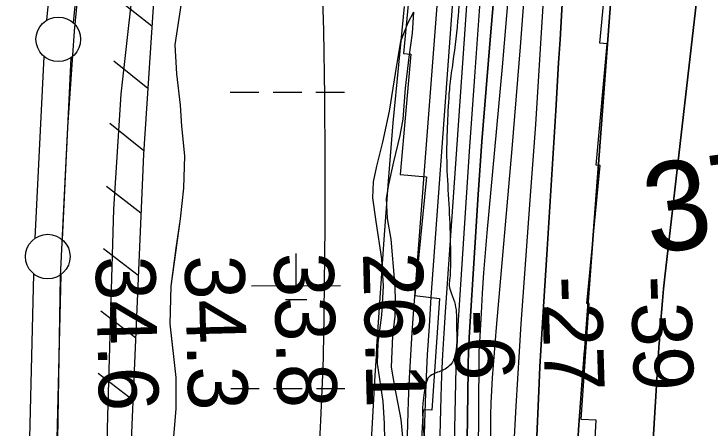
# Model space of a CAD drawing. Extents: x 3313447 to 3351316, y 703786 to 729172.
# Drawn here: x 3321877 to 3322657, y 713608 to 714073 of the extents above; entities that cross this region are included whole.
import ezdxf

# ---------------------------------------------------------------- set-up
doc = ezdxf.new("R2010")
doc.units = 0
for name, color, linetype in [('V-FLOD-BASE', 7, 'Continuous'), ('V-LEVE-TOET', 7, 'Continuous'), ('V-RIVR-EDGE', 7, 'Continuous'), ('V-RIVR-RANG', 7, 'Continuous'), ('V-RRAP-FSHR', 7, 'Continuous'), ('V-RRAP-RVMT', 7, 'Continuous'), ('V-SITE-VEGE', 7, 'Continuous'), ('V-SURV-IDEN', 7, 'Continuous'), ('V-SURV-LINE', 7, 'Continuous'), ('V-TOPO-DPTH', 7, 'Continuous'), ('V-TOPO-MAJR', 7, 'Continuous'), ('V-TOPO-MINR', 7, 'Continuous'), ('V-TOPO-WATR', 7, 'Continuous'), ('V-WETL-SWMP', 7, 'Continuous')]:
    doc.layers.add(name, color=color, linetype=linetype)

msp = doc.modelspace()

# ---------------------------------------------------------------- linework, layer by layer
at = {"layer": 'V-FLOD-BASE'}
msp.add_lwpolyline([(3322341.89, 717452.52), (3322333.56, 717420.92), (3322282.3, 717242.09), (3322214.37, 716999.39), (3322195.58, 716922.72), (3322190.62, 716891.77), (3322183.19, 716803.56), (3322167.42, 716595.48), (3322147.83, 716331.51), (3322129.11, 716091.12), (3322108.78, 715817.72), (3322087.56, 715516.7), (3322069.97, 715335.59), (3322043.81, 715091.89), (3322015.28, 714804.41), (3321994.6, 714571.44), (3321969.72, 714320.31), (3321944.06, 714053.69), (3321936.48, 713945.95), (3321928.43, 713778.24), (3321924.44, 713526.27), (3321920.21, 713292.51)], dxfattribs=at)
at = {"layer": 'V-LEVE-TOET'}
msp.add_lwpolyline([(3321978.89, 713291.19), (3321978.1, 713472.7), (3321981.96, 713621.34), (3321988.51, 713853.75), (3321996.95, 713982.76), (3322009.3, 714093.48), (3322023.81, 714219.74), (3322040.04, 714393.96), (3322052.7, 714543.88), (3322066.08, 714699.88), (3322086.26, 714861.23), (3322098.35, 714963.71)], dxfattribs=at)
at = {"layer": 'V-RIVR-EDGE'}
msp.add_spline([(3322643.72, 716984.46), (3322636.14, 716933.5), (3322631.93, 716909.47), (3322629.35, 716870.93), (3322628.43, 716835.7), (3322627.48, 716786.38), (3322628.6, 716736.23), (3322628.57, 716724.21), (3322626.05, 716708.46), (3322622.25, 716680.29), (3322617.57, 716634.29), (3322607.96, 716601.98), (3322599.18, 716569.26), (3322596.24, 716555.59), (3322595.81, 716550.62), (3322595.79, 716542.74), (3322594.53, 716533.21), (3322590.35, 716521.62), (3322585.35, 716507.95), (3322582.01, 716499.67), (3322581.58, 716494.28), (3322583.2, 716478.53), (3322590.16, 716444.11), (3322589.67, 716413.85), (3322582.13, 716381.96), (3322577.07, 716347.15), (3322574.09, 716312.34), (3322571.51, 716275.05), (3322569.78, 716248.94), (3322570.6, 716243.55), (3322574.31, 716237.32), (3322573.86, 716219.91), (3322573.76, 716179.29), (3322572.05, 716159.4), (3322566.59, 716132.06), (3322554.51, 716105.56), (3322548.67, 716091.07), (3322544.5, 716080.72), (3322544.88, 716065.38), (3322544.75, 716013.99), (3322544.59, 715948.91), (3322545.71, 715900.83), (3322548.91, 715852.74), (3322551.7, 715807.14), (3322550.79, 715773.99), (3322547.42, 715755.34), (3322545.32, 715743.74), (3322544.44, 715722.19), (3322546.03, 715694.83), (3322541.83, 715671.22), (3322530.99, 715647.2), (3322528.9, 715640.58), (3322524.72, 715625.25), (3322524.25, 715602.87), (3322523.33, 715565.57), (3322518.7, 715535.32), (3322511.59, 715513.37), (3322507.85, 715508.82), (3322504.1, 715497.64), (3322503.64, 715482.31), (3322503.18, 715462.83), (3322502.32, 715450.39), (3322499.4, 715441.7), (3322493.15, 715430.94), (3322486.5, 715420.18), (3322484.8, 715406.92), (3322481.85, 715384.96), (3322482.65, 715372.52), (3322489.24, 715355.51), (3322492.91, 715331.87), (3322491.59, 715300.79), (3322481.98, 715272.22), (3322476.57, 715259.79), (3322472.81, 715251.1), (3322466.92, 715214.64), (3322456.4, 715151.25), (3322449.68, 715113.13), (3322445.91, 715099.05), (3322436.76, 715086.64), (3322429.69, 715074.64), (3322427.59, 715065.52), (3322427.57, 715058.06), (3322429.19, 715041.06), (3322428.33, 715028.63), (3322422.88, 715002.53), (3322418.67, 714978.92), (3322417.41, 714970.22), (3322417.79, 714959.02), (3322421.06, 714939.12), (3322421.04, 714931.25), (3322421.86, 714926.69), (3322425.99, 714921.29), (3322429.71, 714916.3), (3322434.66, 714908.42), (3322435.88, 714897.22), (3322436.23, 714872.35), (3322432.42, 714840.45), (3322431.16, 714830.92), (3322424.91, 714821.4), (3322422.42, 714816.85), (3322420.32, 714808.56), (3322419.85, 714783.69), (3322421.07, 714775.4), (3322427.24, 714757.15), (3322428.06, 714750.93), (3322425.55, 714742.64), (3322423.02, 714727.32), (3322423, 714718.2), (3322422.57, 714712.81), (3322425.02, 714697.47), (3322426.65, 714684.61), (3322426.22, 714679.64), (3322422.9, 714675.51), (3322419.97, 714663.91), (3322419.06, 714632.82), (3322417.67, 714574.38), (3322418.02, 714549.1), (3322419.14, 714497.7), (3322417.44, 714479.47), (3322414.1, 714470.36), (3322408.71, 714468.71), (3322399.17, 714467.08), (3322390.04, 714461.3), (3322386.28, 714450.95), (3322390.36, 714423.58), (3322398.14, 714386.67), (3322387.62, 714320.38), (3322380.01, 714261.96), (3322376.17, 714215.54), (3322376.94, 714193.57), (3322378.07, 714148.81), (3322376.74, 714111.09), (3322374.13, 714064.68), (3322367.79, 714012.47), (3322364.83, 713988.02), (3322362.66, 713949.89), (3322361.77, 713923.78), (3322365.28, 713837.98), (3322366, 713793.21), (3322365.13, 713774.15), (3322364.7, 713767.93), (3322367.16, 713758.8), (3322371.28, 713746.77), (3322372.87, 713722.73), (3322370.72, 713687.92), (3322368.21, 713682.12), (3322356.59, 713672.62), (3322343.72, 713666.85), (3322340.81, 713663.95), (3322339.15, 713659.81), (3322339.74, 713563.24), (3322334.46, 713439.73), (3322331.71, 713335.29), (3322336.48, 713251.55), (3322334.31, 713211.77), (3322338.71, 713147.51), (3322341.96, 713123.46), (3322344.79, 713092.37), (3322346.38, 713066.67), (3322347.12, 713029.78), (3322348.23, 712975.89), (3322349.85, 712959.31), (3322353.57, 712955.15), (3322354.8, 712951.01), (3322356.82, 712928.2), (3322360.44, 712885.09), (3322362.45, 712858.56), (3322361.17, 712844.47), (3322356.17, 712835.78), (3322346.63, 712830.83), (3322342.07, 712830.84), (3322336.26, 712829.19), (3322333.35, 712823.81), (3322332.83, 712782.78), (3322333.52, 712723.92), (3322335.88, 712672.52), (3322340.25, 712596.24), (3322343.81, 712527.84), (3322348.2, 712460.27), (3322350.97, 712408.46), (3322365.13, 712267.91), (3322367.13, 712236.4), (3322366.66, 712214.44), (3322362.46, 712194.97), (3322352.43, 712158.52), (3322339.05, 712111.71), (3322335.7, 712097.63), (3322335.26, 712089.76), (3322335.24, 712081.05), (3322341.01, 712066.12), (3322354.54, 712007.23), (3322363.96, 711963.27), (3322371.32, 711919.73), (3322379.03, 711854.22), (3322386.78, 711802.39), (3322389.99, 711760.11), (3322391.01, 711668.92), (3322387.59, 711627.89), (3322384.64, 711608), (3322381.64, 711568.22), (3322378.27, 711547.5), (3322372.01, 711530.94), (3322369.5, 711519.34), (3322368.63, 711504.42), (3322371.9, 711483.69), (3322383.42, 711448.43), (3322398.66, 711411.5), (3322413.46, 711361.31), (3322426.2, 711317.35), (3322438.95, 711276.7), (3322465.29, 711204.1), (3322489.17, 711136.48), (3322500.29, 711109.51), (3322506.05, 711092.5), (3322508.48, 711069.7), (3322510.47, 711035.7), (3322509.53, 710991.77), (3322507.38, 710958.2), (3322504.41, 710931.27), (3322503.88, 710886.51), (3322505.47, 710856.24), (3322506.6, 710810.65), (3322523.47, 710759.63), (3322543.63, 710700.3), (3322548.95, 710672.11), (3322550.11, 710641.02), (3322548.36, 710603.3), (3322545.82, 710581.34), (3322539.56, 710563.12), (3322537.88, 710556.49), (3322537.05, 710552.35), (3322537.03, 710544.06), (3322538.66, 710536.6), (3322543.62, 710529.54), (3322550.26, 710531.59), (3322552.74, 710530.76), (3322553.56, 710527.85), (3322552.72, 710522.47), (3322549.39, 710516.67), (3322538.58, 710501.36), (3322522.78, 710482.75), (3322511.55, 710465.37), (3322496.56, 710440.12), (3322492.81, 710428.94), (3322491.12, 710417.76), (3322491.09, 710406.98), (3322491.08, 710402.01), (3322489, 710397.45), (3322486.49, 710391.24), (3322488.14, 710387.09), (3322492.27, 710381.28), (3322500.95, 710371.72), (3322505.49, 710361.77), (3322509.2, 710353.05), (3322513.33, 710347.65), (3322522.02, 710343.07), (3322528.65, 710343.06), (3322533.63, 710342.63), (3322536.93, 710339.31), (3322543.55, 710335.14), (3322544.37, 710328.92), (3322548.09, 710327.26), (3322557.63, 710328.89), (3322561.36, 710328.88), (3322563.83, 710322.66), (3322565.05, 710310.64), (3322563.38, 710307.32), (3322558.4, 710303.19), (3322555.07, 710299.88), (3322555.89, 710294.08), (3322562.9, 710282.04), (3322564.13, 710275.41), (3322563.7, 710269.19), (3322565.34, 710259.65), (3322569.04, 710248.04), (3322568.2, 710245.14), (3322568.19, 710241.41), (3322569.01, 710238.09), (3322571.48, 710231.45), (3322569.81, 710224.41), (3322571.46, 710220.26), (3322576.82, 710209.06), (3322579.68, 710194.54), (3322583.37, 710177.96), (3322584.97, 710153.91), (3322584.49, 710129.46), (3322579.42, 710088.85), (3322576.04, 710062.33), (3322571.81, 710027.11), (3322566.37, 710005.99), (3322566.75, 709993.97), (3322563.8, 709972.84), (3322560.4, 709938.86), (3322559.5, 709911.09), (3322560.69, 709890.36), (3322561.09, 709882.48), (3322560.25, 709879.17), (3322557.33, 709870.47), (3322556.08, 709867.58), (3322555.66, 709864.67), (3322561.03, 709860.52), (3322562.26, 709853.47), (3322562.24, 709846.42), (3322559.74, 709840.62), (3322552.26, 709830.7), (3322547.69, 709827.39), (3322543.54, 709827.82), (3322538.55, 709819.12), (3322537.7, 709812.91), (3322539.34, 709805.03), (3322544.71, 709798.38), (3322550.51, 709796.3), (3322550.93, 709797.95), (3322553.01, 709800.85), (3322555.5, 709801.26), (3322556.74, 709798.77), (3322559.19, 709784.26), (3322561.65, 709774.3), (3322563.29, 709766.42), (3322565.77, 709763.52), (3322569.08, 709762.26), (3322568.22, 709748.17), (3322567.79, 709744.86), (3322563.23, 709744.87), (3322561.95, 709730.37), (3322558.59, 709709.24), (3322556.49, 709700.12), (3322553.95, 709678.16), (3322552.28, 709674.85), (3322548.54, 709669.06), (3322546.86, 709659.53), (3322546.41, 709647.51), (3322543.45, 709621.4), (3322542.17, 709607.73), (3322540.07, 709594.88), (3322536.28, 709574.17), (3322535.02, 709565.47), (3322534.57, 709552.21), (3322535.79, 709541.01), (3322534.54, 709537.28), (3322529.13, 709531.08), (3322525.37, 709519.48), (3322521.19, 709505.4), (3322521.18, 709501.67), (3322528.2, 709490.88), (3322529.84, 709480.93), (3322528.96, 709461.86), (3322524.37, 709449.85), (3322523.95, 709445.3), (3322524.35, 709440.74), (3322528.07, 709436.58), (3322535.07, 709418.74), (3322539.56, 709388.06), (3322541.16, 709365.67), (3322541.14, 709358.63), (3322544.84, 709344.52), (3322543.99, 709335.82), (3322543.98, 709331.68), (3322545.21, 709326.29), (3322547.68, 709322.96), (3322548.49, 709314.26), (3322551.35, 709295.18), (3322551.33, 709287.31), (3322553.79, 709276.11), (3322555.84, 709267.82), (3322554.16, 709261.19), (3322554.13, 709249.17), (3322554.51, 709235.91), (3322554.07, 709221.81), (3322554.04, 709210.21), (3322556.9, 709194.87), (3322557.7, 709182.84), (3322555.88, 709173.22)], degree=3, dxfattribs=at)
at = {"layer": 'V-RRAP-FSHR'}
for p, q in [((3322031.28, 714059.01), (3321993.21, 714089.59)), ((3322026.68, 713989.16), (3321988.6, 714019.74)), ((3322022.07, 713919.32), (3321984, 713949.9)), ((3322018.96, 713849.39), (3321980.21, 713879.09)), ((3322015.94, 713779.45), (3321977.18, 713809.16)), ((3322012.92, 713709.52), (3321974.16, 713739.22)), ((3322009.89, 713639.58), (3321971.14, 713669.29))]:
    msp.add_line(p, q, dxfattribs=at)
msp.add_lwpolyline([(3322416.1, 717461.87), (3322349.12, 717170.32), (3322281.6, 716898.22), (3322228.27, 716372.02), (3322189.02, 715805.23), (3322143.78, 715303.61), (3322125.58, 715090.51), (3322072.33, 714595.34), (3322036.11, 714132.24), (3322021.82, 713915.58), (3321997.43, 713351.12), (3321990.71, 712840.48), (3322077.45, 712315.28), (3322156.72, 711831.1), (3322177.3, 711187.24), (3322226.73, 710583.2), (3322263.17, 710198)], dxfattribs=at)
at = {"layer": 'V-RRAP-RVMT'}
for p, q in [((3322533.71, 714040.17), (3322545.58, 714166.79)), ((3322326.16, 714161.62), (3322313.53, 714028.46)), ((3322529.58, 713903.33), (3322541.63, 714039.43)), ((3322541.63, 714039.43), (3322533.71, 714040.17)), ((3322321.58, 714027.83), (3322309.63, 713892.85)), ((3322313.53, 714028.46), (3322321.58, 714027.83)), ((3322518.86, 713747.92), (3322533.9, 713902.92)), ((3322533.9, 713902.92), (3322529.58, 713903.33)), ((3322309.63, 713892.85), (3322339.13, 713890.14)), ((3322339.13, 713890.14), (3322326.27, 713756.94)), ((3322326.27, 713756.94), (3322353.8, 713753.68)), ((3322353.8, 713753.68), (3322345.01, 713628.13)), ((3322512.6, 713617.73), (3322521.53, 713747.75)), ((3322521.53, 713747.75), (3322518.86, 713747.92)), ((3322335.62, 713628.6), (3322326.61, 713483.25)), ((3322345.01, 713628.13), (3322335.62, 713628.6)), ((3322529.54, 713616.78), (3322512.6, 713617.73)), ((3322520.55, 713471.7), (3322529.54, 713616.78))]:
    msp.add_line(p, q, dxfattribs=at)
at = {"layer": 'V-SITE-VEGE'}
for points in [[(3322052.54, 713557.94), (3322058.4, 713630.15), (3322058.37, 713664.81), (3322051.8, 713725.07), (3322052.72, 713767.36), (3322063.29, 713842.77), (3322067.09, 713877.4), (3322068.25, 713913.51), (3322064.7, 713947.03), (3322063.41, 713970.53), (3322059.28, 714005.81), (3322057.48, 714038.14), (3322064.6, 714085.08)], [(3322324.53, 714074.81), (3322322.93, 714051.16), (3322319.23, 714024.3), (3322315.22, 713989.54), (3322312.52, 713954.74), (3322309.16, 713936.43), (3322302.07, 713907.07), (3322296.45, 713881.6), (3322293.85, 713865.89), (3322294.94, 713843.45)], [(3322294.94, 713843.45), (3322299.29, 713820.22), (3322303.28, 713771.32), (3322303.92, 713754.17), (3322303.77, 713733.75), (3322300.91, 713711.47), (3322299.53, 713676.61), (3322303.27, 713654.73), (3322310.36, 713617.56), (3322312.21, 713597.72), (3322311.27, 713574.05), (3322306.35, 713516.27), (3322300.85, 713444.03), (3322291.88, 713350.72), (3322288.89, 713275.08), (3322284.81, 713245.22), (3322284.24, 713241.01), (3322278.52, 713212.92), (3322268.04, 713164.59), (3322270.23, 713136.83)]]:
    msp.add_lwpolyline(points, dxfattribs=at)
at = {"layer": 'V-SURV-LINE'}
for points in [[(3321913.3, 714065.84), (3322053.16, 715471.39)], [(3322083.01, 715468.41), (3321943.15, 714062.86)], [(3321900.51, 713821.26), (3321910.31, 714025.22)], [(3321940.27, 714023.79), (3321930.48, 713819.83)], [(3321876.56, 712860.36), (3321899.05, 713780.98)], [(3321929.04, 713780.23), (3321906.55, 712859.61)]]:
    msp.add_lwpolyline(points, dxfattribs=at)
for centre in [(3321926.25, 714044.47), (3321914.54, 713800.58)]:
    msp.add_circle(centre, 25, dxfattribs=at)
at = {"layer": 'V-TOPO-DPTH'}
for points in [[(3322490.84, 713118.53), (3322494.41, 713221.8), (3322506.64, 713546.49), (3322507.27, 713561.47), (3322507.97, 713576.45), (3322508.79, 713591.42), (3322509.69, 713606.39), (3322510.69, 713621.36), (3322511.74, 713636.32), (3322512.86, 713651.27), (3322514.04, 713666.22), (3322515.57, 713685.16), (3322516.06, 713691.34), (3322516.55, 713697.52), (3322517.03, 713703.7), (3322517.49, 713709.88), (3322586.99, 714638.49)], [(3322586.99, 714638.49), (3322517.49, 713709.88), (3322517.03, 713703.7), (3322516.55, 713697.52), (3322516.06, 713691.34), (3322515.57, 713685.16), (3322514.04, 713666.22), (3322512.86, 713651.27), (3322511.74, 713636.32), (3322510.69, 713621.36), (3322509.69, 713606.39), (3322508.79, 713591.42), (3322507.97, 713576.45), (3322507.27, 713561.47), (3322506.64, 713546.49), (3322494.41, 713221.8), (3322490.84, 713118.53)], [(3322452.81, 714150.58), (3322444.4, 714036.02), (3322435.02, 713921.53), (3322417.3, 713720.8), (3322416.1, 713706.72), (3322414.96, 713692.64), (3322413.92, 713678.55), (3322412.94, 713664.46), (3322412.13, 713650.36), (3322411.48, 713636.25), (3322411.07, 713622.14), (3322410.82, 713608.02), (3322410.49, 713569.61), (3322410.23, 713536.27), (3322410.02, 713502.94), (3322409.88, 713469.61), (3322409.78, 713436.28), (3322408.89, 712947.22)], [(3322452.81, 714150.58), (3322444.4, 714036.02), (3322435.02, 713921.53), (3322417.3, 713720.8), (3322416.1, 713706.72), (3322414.96, 713692.64), (3322413.92, 713678.55), (3322412.94, 713664.46), (3322412.13, 713650.36), (3322411.48, 713636.25), (3322411.07, 713622.14), (3322410.82, 713608.02), (3322410.49, 713569.61), (3322410.23, 713536.27), (3322410.02, 713502.94), (3322409.88, 713469.61), (3322409.78, 713436.28), (3322408.89, 712947.22)], [(3322379.24, 713086.88), (3322379.81, 713208.87), (3322381.03, 713330.85), (3322385.85, 713673.39), (3322386.04, 713682.48), (3322386.31, 713691.57), (3322386.72, 713700.65), (3322387.2, 713709.73), (3322393.33, 713810.62), (3322397.17, 713870.13), (3322401.31, 713929.61), (3322405.91, 713989.06), (3322410.82, 714048.49), (3322418, 714131.62)], [(3322379.24, 713086.88), (3322379.81, 713208.87), (3322381.03, 713330.85), (3322385.85, 713673.39), (3322386.04, 713682.48), (3322386.31, 713691.57), (3322386.72, 713700.65), (3322387.2, 713709.73), (3322393.33, 713810.62), (3322397.17, 713870.13), (3322401.31, 713929.61), (3322405.91, 713989.06), (3322410.82, 714048.49), (3322418, 714131.62)], [(3322386.48, 714120.7), (3322359.98, 713738.25), (3322358.49, 713714.5), (3322357.19, 713690.74), (3322356.18, 713666.96), (3322355.38, 713643.17), (3322351.83, 713514.77), (3322349.81, 713426.76), (3322348.35, 713338.76), (3322347.71, 713250.74), (3322347.64, 713162.71), (3322349.47, 712684.83)], [(3322447.81, 713122.03), (3322449.53, 713217.65), (3322451.82, 713313.25), (3322454.99, 713408.83), (3322458.74, 713504.39), (3322465.49, 713658.42), (3322466.36, 713676.95), (3322467.31, 713695.48), (3322468.38, 713714), (3322469.53, 713732.52), (3322474.13, 713803.04), (3322477.58, 713856.82), (3322480.95, 713910.61), (3322484.2, 713964.4), (3322487.38, 714018.2), (3322488.89, 714044.35), (3322492.82, 714111.22)], [(3322492.82, 714111.22), (3322488.89, 714044.35), (3322487.38, 714018.2), (3322484.2, 713964.4), (3322480.95, 713910.61), (3322477.58, 713856.82), (3322474.13, 713803.04), (3322469.53, 713732.52), (3322468.38, 713714), (3322467.31, 713695.48), (3322466.36, 713676.95), (3322465.49, 713658.42), (3322458.74, 713504.39), (3322454.99, 713408.83), (3322451.82, 713313.25), (3322449.53, 713217.65), (3322447.81, 713122.03)], [(3322557.16, 713099.51), (3322565.12, 713176.66), (3322571.61, 713253.95), (3322577.11, 713331.33), (3322599.33, 713693.05), (3322599.63, 713697.63), (3322599.78, 713699.92), (3322599.94, 713702.22), (3322601.49, 713724.37), (3322602.52, 713737.73), (3322603.66, 713751.07), (3322604.97, 713764.4), (3322606.41, 713777.73), (3322635.78, 714034.89), (3322644.26, 714106.83)], [(3322644.26, 714106.83), (3322635.78, 714034.89), (3322606.41, 713777.73), (3322604.97, 713764.4), (3322603.66, 713751.07), (3322602.52, 713737.73), (3322601.49, 713724.37), (3322599.94, 713702.22), (3322599.78, 713699.92), (3322599.63, 713697.63), (3322599.33, 713693.05), (3322577.11, 713331.33), (3322571.61, 713253.95), (3322565.12, 713176.66), (3322557.16, 713099.51)]]:
    msp.add_lwpolyline(points, dxfattribs=at)
at = {"layer": 'V-TOPO-MAJR'}
msp.add_lwpolyline([(3322314.29, 714081.13), (3322307.65, 714015.84), (3322301.53, 713950.51), (3322296.19, 713885.11), (3322291.36, 713819.66), (3322283.98, 713710.48), (3322283.26, 713699.59), (3322282.57, 713688.7), (3322281.91, 713677.81), (3322281.29, 713666.91), (3322270.17, 713467.73), (3322264.88, 713357.21), (3322260.76, 713246.66), (3322258.39, 713136.06)], dxfattribs=at)
at = {"layer": 'V-TOPO-MINR'}
for points in [[(3322586.99, 714638.49), (3322517.49, 713709.88), (3322517.03, 713703.7), (3322516.55, 713697.52), (3322516.06, 713691.34), (3322515.57, 713685.16), (3322514.04, 713666.22), (3322512.86, 713651.27), (3322511.74, 713636.32), (3322510.69, 713621.36), (3322509.69, 713606.39), (3322508.79, 713591.42), (3322507.97, 713576.45), (3322507.27, 713561.47), (3322506.64, 713546.49), (3322494.41, 713221.8), (3322490.84, 713118.53)], [(3322386.54, 714550.16), (3322324.68, 713741.06), (3322322.86, 713715.4), (3322321.24, 713689.74), (3322319.9, 713664.06), (3322318.76, 713638.36), (3322317.83, 713612.66), (3322316.99, 713586.95), (3322316.27, 713561.24), (3322315.64, 713535.53), (3322314.77, 713495.96), (3322313.51, 713450.47), (3322311.9, 713404.99), (3322309.76, 713359.54), (3322307.27, 713314.1), (3322300.27, 713198.66), (3322295.03, 713098.28)], [(3322386.3, 714331.87), (3322344.17, 713754.97), (3322342, 713722.61), (3322340.09, 713690.25), (3322338.56, 713657.86), (3322337.28, 713625.46), (3322335.65, 713576.67), (3322333.92, 713519.85), (3322332.42, 713463.04), (3322331.26, 713406.21), (3322330.33, 713349.38), (3322326.9, 713092.18)], [(3322452.81, 714150.58), (3322444.4, 714036.02), (3322435.02, 713921.53), (3322417.3, 713720.8), (3322416.1, 713706.72), (3322414.96, 713692.64), (3322413.92, 713678.55), (3322412.94, 713664.46), (3322412.13, 713650.36), (3322411.48, 713636.25), (3322411.07, 713622.14), (3322410.82, 713608.02), (3322410.49, 713569.61), (3322410.23, 713536.27), (3322410.02, 713502.94), (3322409.88, 713469.61), (3322409.78, 713436.28), (3322408.89, 712947.22)], [(3322221.61, 714127.33), (3322223.62, 714053.97), (3322224.97, 713980.6), (3322225.33, 713907.23), (3322225.03, 713833.84), (3322223.65, 713706.15), (3322223.5, 713696.61), (3322223.28, 713687.07), (3322222.97, 713677.53), (3322222.6, 713667.99), (3322220.34, 713616.72), (3322219.2, 713594.13), (3322217.86, 713571.56), (3322216.23, 713549), (3322214.4, 713526.46), (3322212.19, 713503.96), (3322209.65, 713481.49), (3322160.35, 712668.75)], [(3322433.88, 714129.15), (3322423.96, 714013.49), (3322406.98, 713827.33), (3322405.04, 713804.79), (3322403.26, 713782.23), (3322401.73, 713759.66), (3322400.35, 713737.08), (3322398.19, 713698.34), (3322398.03, 713695.12), (3322397.91, 713691.9), (3322397.83, 713688.68), (3322397.79, 713685.45), (3322394.24, 713139.9)], [(3322386.48, 714120.7), (3322359.98, 713738.25), (3322358.49, 713714.5), (3322357.19, 713690.74), (3322356.18, 713666.96), (3322355.38, 713643.17), (3322351.83, 713514.77), (3322349.81, 713426.76), (3322348.35, 713338.76), (3322347.71, 713250.74), (3322347.64, 713162.71), (3322349.47, 712684.83)], [(3322471.77, 714118.48), (3322466.82, 714033.56), (3322461.24, 713948.68), (3322455.24, 713863.83), (3322447.18, 713755.65), (3322444.99, 713724.9), (3322442.92, 713694.14), (3322441.05, 713663.37), (3322439.3, 713632.59), (3322436.71, 713584.11), (3322434.11, 713529.08), (3322431.98, 713474.03), (3322430.55, 713418.96), (3322429.59, 713363.87), (3322426.92, 713123.71)], [(3322492.82, 714111.22), (3322488.89, 714044.35), (3322487.38, 714018.2), (3322484.2, 713964.4), (3322480.95, 713910.61), (3322477.58, 713856.82), (3322474.13, 713803.04), (3322469.53, 713732.52), (3322468.38, 713714), (3322467.31, 713695.48), (3322466.36, 713676.95), (3322465.49, 713658.42), (3322458.74, 713504.39), (3322454.99, 713408.83), (3322451.82, 713313.25), (3322449.53, 713217.65), (3322447.81, 713122.03)], [(3322557.16, 713099.51), (3322565.12, 713176.66), (3322571.61, 713253.95), (3322577.11, 713331.33), (3322599.33, 713693.05), (3322599.63, 713697.63), (3322599.78, 713699.92), (3322599.94, 713702.22), (3322601.49, 713724.37), (3322602.52, 713737.73), (3322603.66, 713751.07), (3322604.97, 713764.4), (3322606.41, 713777.73), (3322635.78, 714034.89), (3322644.26, 714106.83)], [(3322398.82, 714086.54), (3322392.83, 714002.51), (3322387.13, 713918.46), (3322374.39, 713723.11), (3322373.45, 713707.15), (3322372.66, 713691.18), (3322372.08, 713675.2), (3322371.63, 713659.22), (3322367.27, 713452.22), (3322365.35, 713332.73), (3322364.23, 713213.23), (3322364.31, 713093.73)]]:
    msp.add_lwpolyline(points, dxfattribs=at)
at = {"layer": 'V-TOPO-WATR'}
msp.add_lwpolyline([(3322418, 714131.62), (3322410.82, 714048.49), (3322405.91, 713989.06), (3322401.31, 713929.61), (3322397.17, 713870.13), (3322393.33, 713810.62), (3322387.2, 713709.73), (3322386.72, 713700.65), (3322386.31, 713691.57), (3322386.04, 713682.48), (3322385.85, 713673.39), (3322381.03, 713330.85), (3322379.81, 713208.87), (3322379.24, 713086.88)], dxfattribs=at)
at = {"layer": 'V-WETL-SWMP'}
for p, q in [((3322119.22, 713985), (3322151.22, 713985.05)), ((3322167.22, 713985.07), (3322199.21, 713985.11)), ((3322215.21, 713985.14), (3322247.21, 713985.18)), ((3322192.93, 713767.86), (3322192.88, 713803.86)), ((3322142.93, 713767.79), (3322242.92, 713767.94)), ((3322180.95, 713752.42), (3322204.95, 713752.45)), ((3322119.69, 713652.33), (3322151.68, 713652.37)), ((3322167.68, 713652.4), (3322199.68, 713652.44)), ((3322215.68, 713652.47), (3322247.67, 713652.51))]:
    msp.add_line(p, q, dxfattribs=at)
for points in [[(3322052.54, 713557.94), (3322058.4, 713630.15), (3322058.37, 713664.81), (3322053.99, 713705.08), (3322051.8, 713725.07), (3322052.71, 713767.36), (3322058.63, 713809.91), (3322063.29, 713842.77), (3322067.09, 713877.4), (3322068.25, 713913.51), (3322064.7, 713947.03), (3322063.41, 713970.53), (3322059.28, 714005.81), (3322057.48, 714038.14), (3322064.6, 714085.08)], [(3322324.53, 714074.81), (3322318.38, 714062.84), (3322309.96, 714042.13), (3322305.68, 714015.55), (3322297.33, 713963.67), (3322289.85, 713928.98), (3322282.98, 713901.87), (3322279.33, 713884.52), (3322278.64, 713866.6), (3322282.5, 713839.95), (3322288.64, 713797.94), (3322290.43, 713767.25), (3322288.7, 713734.73), (3322284.57, 713703.71), (3322283.83, 713680.61), (3322290.34, 713638.05), (3322291.81, 713613.08), (3322292.45, 713577.04)]]:
    msp.add_lwpolyline(points, dxfattribs=at)

# ---------------------------------------------------------------- texts
at = {"layer": 'V-RIVR-RANG'}
for s, rotation, p in [('34.6', 271.44833, (3321967.9, 713800.64)), ('34.3', 271.44833, (3322067.91, 713801.57)), ('33.8', 271.44833, (3322167.87, 713804.35)), ('26.1', 271.44833, (3322267.89, 713804.75)), ('-27', 271.73325, (3322468.22, 713777.96)), ('-39', 271.73325, (3322568.25, 713778.36)), ('-6', 271.73325, (3322369.31, 713740.37))]:
    msp.add_text(s, height=67, rotation=rotation, dxfattribs=at).set_placement(p)
at = {"layer": 'V-SURV-IDEN'}
msp.add_text('3740+25.7', height=100, rotation=7.95048, dxfattribs=at).set_placement((3322589.74, 713803.27))

doc.saveas('drawing.dxf')
